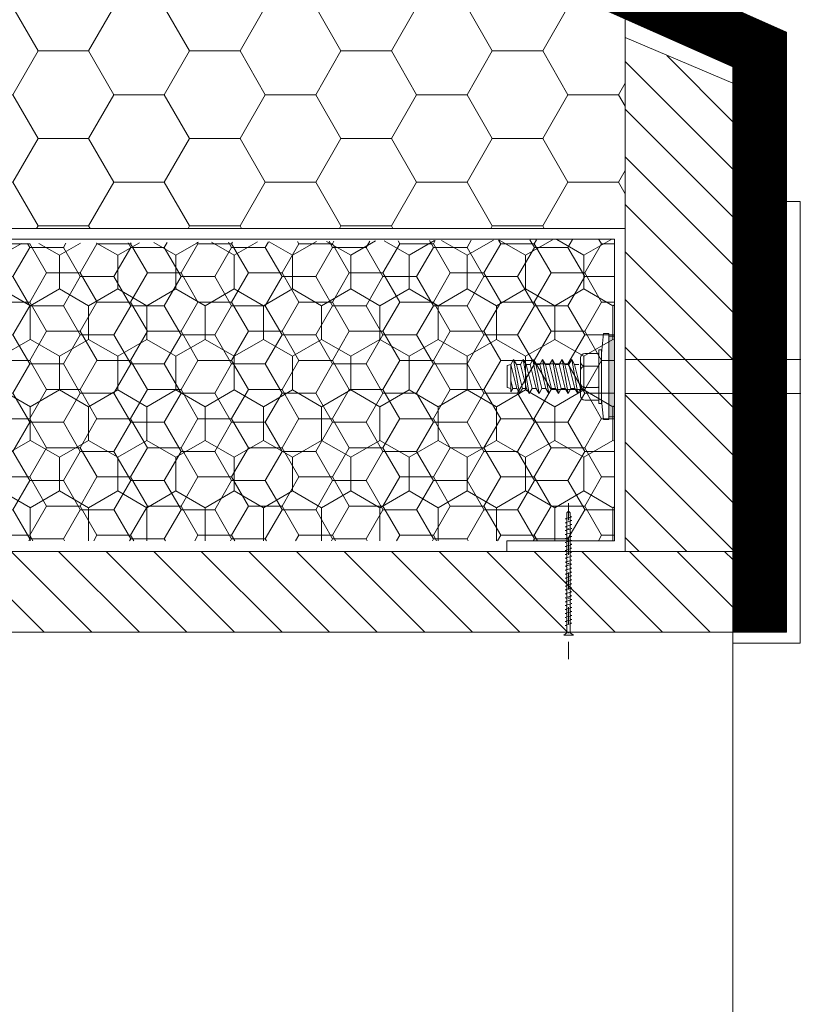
# Model space of a CAD drawing. Header units: millimetres. Extents: x -916886 to 3713765, y -2985421 to 1675785.
# Tile 67 of 656: x -31492 to -31349, y 75073 to 75256. Entities that reach past the tile are written whole.
import ezdxf

# ---------------------------------------------------------------- set-up
doc = ezdxf.new("R2010")
doc.units = ezdxf.units.MM
doc.linetypes.add('CARKOVANA', pattern=[5, 3, -2])
doc.linetypes.add('DASHDOT', pattern=[25.4, 12.7, -6.35, 0, -6.35])
doc.layers.add('_____detaily', color=1, linetype='Continuous')
for name, color, linetype, lineweight in [('A99_N_kce-pohl', 1, 'Continuous', 9), ('A99_N_kce-rez-sil', 6, 'Continuous', 18), ('A99_N_kce-rez-ten', 1, 'Continuous', 9), ('A99_N_kce-rez-ten @ 200 VP1', 1, 'Continuous', 9), ('A99_N_kce-rez-ten @ 200 VP10', 1, 'Continuous', 9), ('A99_N_kce-rez-ten @ 200 VP11', 1, 'Continuous', 9), ('A99_N_kce-rez-ten @ 200 VP12', 1, 'Continuous', 9), ('A99_N_kce-rez-ten @ 200 VP13', 1, 'Continuous', 9), ('A99_N_kce-rez-ten @ 200 VP14', 1, 'Continuous', 9), ('A99_N_kce-rez-ten @ 200 VP15', 1, 'Continuous', 9), ('A99_N_kce-rez-ten @ 200 VP16', 1, 'Continuous', 9), ('A99_N_kce-rez-ten @ 200 VP17', 1, 'Continuous', 9), ('A99_N_kce-rez-ten @ 200 VP18', 1, 'Continuous', 9), ('A99_N_kce-rez-ten @ 200 VP19', 1, 'Continuous', 9), ('A99_N_kce-rez-ten @ 200 VP2', 1, 'Continuous', 9), ('A99_N_kce-rez-ten @ 200 VP20', 1, 'Continuous', 9), ('A99_N_kce-rez-ten @ 200 VP21', 1, 'Continuous', 9), ('A99_N_kce-rez-ten @ 200 VP22', 1, 'Continuous', 9), ('A99_N_kce-rez-ten @ 200 VP23', 1, 'Continuous', 9), ('A99_N_kce-rez-ten @ 200 VP24', 1, 'Continuous', 9), ('A99_N_kce-rez-ten @ 200 VP25', 1, 'Continuous', 9), ('A99_N_kce-rez-ten @ 200 VP26', 1, 'Continuous', 9), ('A99_N_kce-rez-ten @ 200 VP27', 1, 'Continuous', 9), ('A99_N_kce-rez-ten @ 200 VP28', 1, 'Continuous', 9), ('A99_N_kce-rez-ten @ 200 VP3', 1, 'Continuous', 9), ('A99_N_kce-rez-ten @ 200 VP31', 1, 'Continuous', 9), ('A99_N_kce-rez-ten @ 200 VP32', 1, 'Continuous', 9), ('A99_N_kce-rez-ten @ 200 VP33', 1, 'Continuous', 9), ('A99_N_kce-rez-ten @ 200 VP34', 1, 'Continuous', 9), ('A99_N_kce-rez-ten @ 200 VP35', 1, 'Continuous', 9), ('A99_N_kce-rez-ten @ 200 VP36', 1, 'Continuous', 9), ('A99_N_kce-rez-ten @ 200 VP37', 1, 'Continuous', 9), ('A99_N_kce-rez-ten @ 200 VP38', 1, 'Continuous', 9), ('A99_N_kce-rez-ten @ 200 VP39', 1, 'Continuous', 9), ('A99_N_kce-rez-ten @ 200 VP4', 1, 'Continuous', 9), ('A99_N_kce-rez-ten @ 200 VP40', 1, 'Continuous', 9), ('A99_N_kce-rez-ten @ 200 VP41', 1, 'Continuous', 9), ('A99_N_kce-rez-ten @ 200 VP42', 1, 'Continuous', 9), ('A99_N_kce-rez-ten @ 200 VP43', 1, 'Continuous', 9), ('A99_N_kce-rez-ten @ 200 VP44', 1, 'Continuous', 9), ('A99_N_kce-rez-ten @ 200 VP45', 1, 'Continuous', 9), ('A99_N_kce-rez-ten @ 200 VP47', 1, 'Continuous', 9), ('A99_N_kce-rez-ten @ 200 VP48', 1, 'Continuous', 9), ('A99_N_kce-rez-ten @ 200 VP49', 1, 'Continuous', 9), ('A99_N_kce-rez-ten @ 200 VP50', 1, 'Continuous', 9), ('A99_N_kce-rez-ten @ 200 VP6', 1, 'Continuous', 9), ('A99_N_kce-rez-ten @ 200 VP7', 1, 'Continuous', 9), ('A99_N_kce-rez-ten @ 200 VP8', 1, 'Continuous', 9), ('A99_N_kce-rez-ten @ 200 VP9', 1, 'Continuous', 9), ('A99_N_kce-rez-ten @ 200 VPModel', 1, 'Continuous', 9), ('A99_N_sraf', 252, 'Continuous', 0)]:
    doc.layers.add(name, color=color, linetype=linetype, lineweight=lineweight)
pattern_1 = [(270, (173200, 1144337.5), (5.41265875, -9.375), [6.25, -12.5]), (30, (173200, 1144337.5), (5.412658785, 9.37499998), [6.25, -12.5]), (330, (173200, 1144337.5), (10.825317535, -2e-08), [-12.5, 6.25])]
pattern_2 = [(180, (1144337.5, -173200), (-9.375, -5.41265875), [6.25, -12.5]), (300, (1144337.5, -173200), (9.37499998, -5.412658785), [6.25, -12.5]), (240, (1144337.5, -173200), (-2e-08, -10.825317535), [-12.5, 6.25])]
pattern_3 = [(1e-14, (-1144337.5, 173200), (9.375, 5.41265875), [6.25, -12.5]), (120, (-1144337.5, 173200), (-9.37499998, 5.412658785), [6.25, -12.5]), (60, (-1144337.5, 173200), (2e-08, 10.825317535), [-12.5, 6.25])]

# ---------------------------------------------------------------- blocks, each defined once
blk = doc.blocks.new('Befestiger_gross')
at = {"layer": '_____detaily', "linetype": 'Continuous', "lineweight": -2}
for p, q in [((0.53, 0.5), (0, 0)), ((0.53, 0.5), (0, 0)), ((0.53, -0.51), (0, 0)), ((0.53, -0.51), (0, 0)), ((2.14, 0.5), (0.53, 0.5)), ((2.14, 0.5), (0.53, 0.5)), ((0.57, 0.5), (0.56, 0.5)), ((0.56, 0.5), (0.56, 0.5)), ((0.57, 0.5), (0.56, 0.5)), ((0.56, 0.5), (0.56, 0.5)), ((1.67, -1.02), (2.31, 1.02)), ((2.31, 1.01), (2.14, 0.5)), ((2.31, 1.01), (2.46, 0.5)), ((2.31, 1.01), (2.46, 0.5)), ((3.33, 0.5), (2.46, 0.5)), ((3.33, 0.5), (2.46, 0.5)), ((2.86, -1.02), (3.49, 1.02)), ((3.49, 1.01), (3.33, 0.5)), ((3.49, 1.01), (3.65, 0.5)), ((3.49, 1.01), (3.65, 0.5)), ((4.52, 0.5), (3.65, 0.5)), ((4.52, 0.5), (3.65, 0.5)), ((4.04, -1.02), (4.68, 1.02)), ((4.52, 0.5), (4.68, 1.01)), ((4.68, 1.01), (4.83, 0.51)), ((4.68, 1.01), (4.83, 0.51)), ((5.69, 0.51), (4.83, 0.51)), ((5.69, 0.51), (4.83, 0.51)), ((5.22, -0.99), (5.86, 1.05)), ((5.69, 0.51), (5.86, 1.04)), ((5.86, 1.04), (6.02, 0.52)), ((5.86, 1.04), (6.02, 0.52)), ((6.88, 0.52), (6.02, 0.52)), ((6.02, 0.52), (6.02, 0.52)), ((6.88, 0.52), (6.02, 0.52)), ((6.02, 0.52), (6.02, 0.52)), ((6.41, -0.99), (7.05, 1.05)), ((6.88, 0.52), (7.05, 1.04)), ((7.05, 1.04), (7.2, 0.52)), ((7.05, 1.04), (7.2, 0.52)), ((8.07, 0.52), (7.2, 0.52)), ((8.07, 0.52), (7.2, 0.52)), ((7.59, -0.99), (8.23, 1.05)), ((8.07, 0.52), (8.23, 1.04)), ((8.23, 1.04), (8.39, 0.52)), ((8.23, 1.04), (8.39, 0.52)), ((9.26, 0.52), (8.39, 0.52)), ((9.26, 0.52), (8.39, 0.52)), ((8.78, -0.99), (9.42, 1.05)), ((9.26, 0.52), (9.42, 1.04)), ((9.42, 1.04), (9.58, 0.52)), ((9.42, 1.04), (9.58, 0.52)), ((10.46, 0.52), (9.58, 0.52)), ((10.46, 0.52), (9.58, 0.52)), ((9.98, -1.02), (10.62, 1.02)), ((10.62, 1.01), (10.46, 0.52)), ((10.62, 1.01), (10.77, 0.5)), ((10.62, 1.01), (10.77, 0.5)), ((11.64, 0.5), (10.77, 0.5)), ((11.64, 0.5), (10.77, 0.5)), ((11.16, -1.02), (11.8, 1.02)), ((11.8, 1.01), (11.64, 0.5)), ((11.8, 1.01), (11.96, 0.5)), ((11.8, 1.01), (11.96, 0.5)), ((12.83, 0.5), (11.96, 0.5)), ((12.83, 0.5), (11.96, 0.5)), ((12.35, -1.02), (12.99, 1.02)), ((12.99, 1.01), (12.83, 0.5)), ((12.99, 1.01), (13.14, 0.51)), ((12.99, 1.01), (13.14, 0.51)), ((14, 0.51), (13.14, 0.51)), ((14, 0.51), (13.14, 0.51)), ((13.53, -0.99), (14.17, 1.05)), ((14.17, 1.04), (14, 0.51)), ((14.17, 1.04), (14.32, 0.52)), ((14.17, 1.04), (14.32, 0.52)), ((15.19, 0.52), (14.32, 0.52)), ((14.32, 0.52), (14.32, 0.52)), ((15.19, 0.52), (14.32, 0.52)), ((14.32, 0.52), (14.32, 0.52)), ((14.72, -0.99), (15.36, 1.05)), ((15.36, 1.04), (15.19, 0.52)), ((15.36, 1.04), (15.51, 0.52)), ((15.36, 1.04), (15.51, 0.52)), ((16.38, 0.52), (15.51, 0.52)), ((16.38, 0.52), (15.51, 0.52)), ((15.9, -0.99), (16.54, 1.05)), ((16.54, 1.04), (16.38, 0.52)), ((16.54, 1.04), (16.7, 0.52)), ((16.54, 1.04), (16.7, 0.52)), ((17.57, 0.52), (16.7, 0.52)), ((17.57, 0.52), (16.7, 0.52)), ((17.09, -0.99), (17.73, 1.05)), ((17.73, 1.04), (17.57, 0.52)), ((17.73, 1.04), (17.89, 0.52)), ((17.73, 1.04), (17.89, 0.52)), ((18.75, 0.52), (17.89, 0.52)), ((18.75, 0.52), (17.89, 0.52)), ((18.28, -0.99), (18.92, 1.05)), ((18.92, 1.04), (18.75, 0.52)), ((18.92, 1.04), (19.07, 0.54)), ((18.92, 1.04), (19.07, 0.54)), ((19.95, 0.54), (19.07, 0.54)), ((19.95, 0.54), (19.07, 0.54)), ((19.47, -0.98), (20.11, 1.06)), ((20.11, 1.05), (19.95, 0.54)), ((20.11, 1.05), (20.27, 0.54)), ((20.11, 1.05), (20.27, 0.54)), ((21.14, 0.54), (20.27, 0.54)), ((20.27, 0.54), (20.27, 0.54)), ((21.14, 0.54), (20.27, 0.54)), ((20.27, 0.54), (20.27, 0.54)), ((20.66, -0.98), (21.3, 1.06)), ((21.3, 1.05), (21.14, 0.54)), ((21.3, 1.05), (21.46, 0.54)), ((21.3, 1.05), (21.46, 0.54)), ((22.32, 0.54), (21.46, 0.54)), ((22.32, 0.54), (21.46, 0.54)), ((21.85, -0.98), (22.49, 1.06)), ((22.49, 1.05), (22.32, 0.54)), ((22.49, 1.05), (22.64, 0.54)), ((22.49, 1.05), (22.64, 0.54)), ((23.51, 0.54), (22.64, 0.54)), ((23.51, 0.54), (22.64, 0.54)), ((23.04, -0.98), (23.67, 1.06)), ((23.67, 1.05), (23.51, 0.54)), ((23.67, 1.05), (23.83, 0.54)), ((23.67, 1.05), (23.83, 0.54)), ((24.7, 0.54), (23.83, 0.54)), ((24.7, 0.54), (23.83, 0.54)), ((24.22, -0.98), (24.86, 1.06)), ((24.86, 1.05), (24.7, 0.54)), ((24.86, 1.05), (25.02, 0.54)), ((24.86, 1.05), (25.02, 0.54)), ((25.88, 0.54), (25.02, 0.54)), ((25.88, 0.54), (25.02, 0.54)), ((25.41, -0.99), (26.05, 1.06)), ((26.05, 1.05), (25.88, 0.54)), ((26.05, 1.05), (26.2, 0.54)), ((26.05, 1.05), (26.2, 0.54)), ((27.04, 0.54), (26.2, 0.54)), ((27.04, 0.54), (26.2, 0.54)), ((26.55, -1.02), (27.19, 1.03)), ((27.19, 1.02), (27.04, 0.54)), ((27.19, 1.02), (27.34, 0.5)), ((27.19, 1.02), (27.34, 0.5)), ((28.21, 0.5), (27.34, 0.5)), ((28.21, 0.5), (27.34, 0.5)), ((27.74, -1.02), (28.38, 1.03)), ((28.38, 1.02), (28.21, 0.5)), ((28.38, 1.02), (28.53, 0.5)), ((28.38, 1.02), (28.53, 0.5)), ((29.4, 0.5), (28.53, 0.5)), ((28.53, 0.5), (28.53, 0.5)), ((29.4, 0.5), (28.53, 0.5)), ((28.53, 0.5), (28.53, 0.5)), ((28.92, -1.02), (29.56, 1.03)), ((29.56, 1.02), (29.4, 0.5)), ((29.56, 1.02), (29.72, 0.5)), ((29.56, 1.02), (29.72, 0.5)), ((30.59, 0.5), (29.72, 0.5)), ((30.59, 0.5), (29.72, 0.5)), ((30.11, -1.02), (30.75, 1.03)), ((30.75, 1.02), (30.59, 0.5)), ((30.75, 1.02), (30.91, 0.5)), ((30.75, 1.02), (30.91, 0.5)), ((31.77, 0.5), (30.91, 0.5)), ((31.77, 0.5), (30.91, 0.5)), ((31.3, -1.02), (31.94, 1.03)), ((31.94, 1.02), (31.77, 0.5)), ((31.94, 1.02), (32.09, 0.5)), ((31.94, 1.02), (32.09, 0.5)), ((32.96, 0.5), (32.09, 0.5)), ((32.96, 0.5), (32.09, 0.5)), ((32.49, -1.02), (33.12, 1.03)), ((33.12, 1.02), (32.96, 0.5)), ((33.12, 1.02), (33.28, 0.5)), ((33.12, 1.02), (33.28, 0.5)), ((34.15, 0.5), (33.28, 0.5)), ((34.15, 0.5), (33.28, 0.5)), ((33.67, -1.02), (34.31, 1.03)), ((34.31, 1.02), (34.15, 0.5)), ((34.31, 1.02), (34.47, 0.5)), ((34.31, 1.02), (34.47, 0.5)), ((36.49, 0.5), (34.47, 0.5)), ((36.49, 0.5), (34.47, 0.5)), ((36.49, 0.5), (37.27, 1.44)), ((36.49, 0.5), (37.27, 1.44)), ((37.27, -1.44), (37.27, 1.44)), ((37.27, -1.44), (37.27, 1.44)), ((1.51, -0.51), (0.53, -0.51)), ((1.51, -0.51), (0.53, -0.51)), ((1.51, -0.51), (1.67, -1.02)), ((1.51, -0.51), (1.67, -1.02)), ((1.67, -1.02), (1.83, -0.51)), ((2.7, -0.51), (1.83, -0.51)), ((2.7, -0.51), (1.83, -0.51)), ((2.7, -0.51), (2.85, -1.02)), ((2.7, -0.51), (2.85, -1.02)), ((2.85, -1.02), (3.01, -0.51)), ((3.89, -0.51), (3.01, -0.51)), ((3.89, -0.51), (3.01, -0.51)), ((3.89, -0.51), (4.04, -1.02)), ((3.89, -0.51), (4.04, -1.02)), ((4.21, -0.49), (4.04, -1.02)), ((5.06, -0.49), (4.21, -0.49)), ((5.06, -0.49), (4.21, -0.49)), ((5.06, -0.49), (5.22, -0.99)), ((5.06, -0.49), (5.22, -0.99)), ((5.38, -0.49), (5.22, -0.99)), ((6.25, -0.49), (5.38, -0.49)), ((6.25, -0.49), (5.38, -0.49)), ((6.25, -0.49), (6.4, -0.99)), ((6.25, -0.49), (6.4, -0.99)), ((6.57, -0.49), (6.4, -0.99)), ((7.44, -0.49), (6.57, -0.49)), ((7.44, -0.49), (6.57, -0.49)), ((7.44, -0.49), (7.59, -0.99)), ((7.44, -0.49), (7.59, -0.99)), ((7.75, -0.49), (7.59, -0.99)), ((8.63, -0.49), (7.75, -0.49)), ((8.63, -0.49), (7.75, -0.49)), ((8.63, -0.49), (8.78, -0.99)), ((8.63, -0.49), (8.78, -0.99)), ((8.94, -0.49), (8.78, -0.99)), ((9.81, -0.49), (8.94, -0.49)), ((9.81, -0.49), (8.94, -0.49)), ((9.81, -0.49), (9.97, -1.02)), ((9.81, -0.49), (9.97, -1.02)), ((10.14, -0.51), (9.97, -1.02)), ((11.01, -0.51), (10.14, -0.51)), ((11.01, -0.51), (10.14, -0.51)), ((11.01, -0.51), (11.16, -1.02)), ((11.01, -0.51), (11.16, -1.02)), ((11.32, -0.51), (11.16, -1.02)), ((12.19, -0.51), (11.32, -0.51)), ((12.19, -0.51), (11.32, -0.51)), ((12.19, -0.51), (12.35, -1.02)), ((12.19, -0.51), (12.35, -1.02)), ((12.54, -0.49), (12.35, -1.02)), ((13.37, -0.49), (12.54, -0.49)), ((13.37, -0.49), (12.54, -0.49)), ((13.37, -0.49), (13.53, -0.99)), ((13.37, -0.49), (13.53, -0.99)), ((13.69, -0.49), (13.53, -0.99)), ((14.56, -0.49), (13.69, -0.49)), ((14.56, -0.49), (13.69, -0.49)), ((14.56, -0.49), (14.71, -0.99)), ((14.56, -0.49), (14.71, -0.99)), ((14.88, -0.49), (14.71, -0.99)), ((15.75, -0.49), (14.88, -0.49)), ((15.75, -0.49), (14.88, -0.49)), ((15.75, -0.49), (15.9, -0.99)), ((15.75, -0.49), (15.9, -0.99)), ((16.06, -0.49), (15.9, -0.99)), ((16.93, -0.49), (16.06, -0.49)), ((16.93, -0.49), (16.06, -0.49)), ((16.93, -0.49), (17.09, -0.99)), ((16.93, -0.49), (17.09, -0.99)), ((17.25, -0.49), (17.09, -0.99)), ((18.12, -0.49), (17.25, -0.49)), ((18.12, -0.49), (17.25, -0.49)), ((18.12, -0.49), (18.28, -0.99)), ((18.12, -0.49), (18.28, -0.99)), ((18.44, -0.47), (18.28, -0.99)), ((19.32, -0.47), (18.44, -0.47)), ((19.32, -0.47), (18.44, -0.47)), ((19.32, -0.47), (19.47, -0.98)), ((19.32, -0.47), (19.47, -0.98)), ((19.63, -0.47), (19.47, -0.98)), ((20.5, -0.47), (19.63, -0.47)), ((20.5, -0.47), (19.63, -0.47)), ((20.5, -0.47), (20.66, -0.98)), ((20.5, -0.47), (20.66, -0.98)), ((20.82, -0.47), (20.66, -0.98)), ((21.69, -0.47), (20.82, -0.47)), ((21.69, -0.47), (20.82, -0.47)), ((21.69, -0.47), (21.85, -0.98)), ((21.69, -0.47), (21.85, -0.98)), ((22.01, -0.47), (21.85, -0.98)), ((22.88, -0.47), (22.01, -0.47)), ((22.88, -0.47), (22.01, -0.47)), ((22.88, -0.47), (23.03, -0.98)), ((22.88, -0.47), (23.03, -0.98)), ((23.19, -0.47), (23.03, -0.98)), ((24.07, -0.47), (23.19, -0.47)), ((24.07, -0.47), (23.19, -0.47)), ((24.07, -0.47), (24.22, -0.98)), ((24.07, -0.47), (24.22, -0.98)), ((24.38, -0.47), (24.22, -0.98)), ((25.25, -0.47), (24.38, -0.47)), ((25.25, -0.47), (24.38, -0.47)), ((25.25, -0.47), (25.41, -0.98)), ((25.25, -0.47), (25.41, -0.98)), ((25.56, -0.51), (25.41, -0.98)), ((26.39, -0.51), (25.56, -0.51)), ((26.39, -0.51), (25.56, -0.51)), ((26.39, -0.51), (26.55, -1.01)), ((26.39, -0.51), (26.55, -1.01)), ((26.71, -0.51), (26.55, -1.01)), ((27.58, -0.51), (26.71, -0.51)), ((27.58, -0.51), (26.71, -0.51)), ((27.58, -0.51), (27.73, -1.01)), ((27.58, -0.51), (27.73, -1.01)), ((27.9, -0.51), (27.73, -1.01)), ((28.77, -0.51), (27.9, -0.51)), ((28.77, -0.51), (27.9, -0.51)), ((28.77, -0.51), (28.92, -1.01)), ((28.77, -0.51), (28.92, -1.01)), ((29.08, -0.51), (28.92, -1.01)), ((29.95, -0.51), (29.08, -0.51)), ((29.95, -0.51), (29.08, -0.51)), ((29.95, -0.51), (30.11, -1.02)), ((29.95, -0.51), (30.11, -1.02)), ((30.27, -0.51), (30.11, -1.02)), ((31.14, -0.51), (30.27, -0.51)), ((31.14, -0.51), (30.27, -0.51)), ((31.14, -0.51), (31.3, -1.02)), ((31.14, -0.51), (31.3, -1.02)), ((31.46, -0.51), (31.3, -1.02)), ((32.33, -0.51), (31.46, -0.51)), ((32.33, -0.51), (31.46, -0.51)), ((32.33, -0.51), (32.49, -1.02)), ((32.33, -0.51), (32.49, -1.02)), ((32.64, -0.51), (32.49, -1.02)), ((33.52, -0.51), (32.64, -0.51)), ((33.52, -0.51), (32.64, -0.51)), ((33.52, -0.51), (33.67, -1.02)), ((33.52, -0.51), (33.67, -1.02)), ((33.83, -0.5), (33.67, -1.02)), ((36.51, -0.5), (33.83, -0.5)), ((36.51, -0.5), (33.83, -0.5)), ((36.51, -0.5), (37.27, -1.44)), ((36.51, -0.5), (37.27, -1.44))]:
    blk.add_line(p, q, dxfattribs=at)
blk = doc.blocks.new('*U2643')
at = {"layer": 'A99_N_kce-rez-ten @ 200 VP1', "linetype": 'Continuous', "lineweight": 0}
h = blk.add_hatch(dxfattribs=at)
h.set_pattern_fill('HONEY', scale=0.25, angle=180, style=2)
h.set_pattern_definition(pattern_1)
h.paths.add_polyline_path([(-31382, 75215.5), (-31518, 75214.5), (-31518, 75159.5), (-31382, 75159.5)])
at = {"layer": 'A99_N_kce-rez-ten @ 200 VP10', "linetype": 'Continuous', "lineweight": 0}
h = blk.add_hatch(dxfattribs=at)
h.set_pattern_fill('HONEY', scale=0.25, angle=180, style=2)
h.set_pattern_definition(pattern_1)
h.paths.add_polyline_path([(-31382, 75215.5), (-31518, 75214.5), (-31518, 75159.5), (-31382, 75159.5)])
at = {"layer": 'A99_N_kce-rez-ten @ 200 VP11', "linetype": 'Continuous', "lineweight": 0}
h = blk.add_hatch(dxfattribs=at)
h.set_pattern_fill('HONEY', scale=0.25, angle=180, style=2)
h.set_pattern_definition(pattern_2)
h.paths.add_polyline_path([(-31382, 75215.5), (-31518, 75214.5), (-31518, 75159.5), (-31382, 75159.5)])
at = {"layer": 'A99_N_kce-rez-ten @ 200 VP12', "linetype": 'Continuous', "lineweight": 0}
h = blk.add_hatch(dxfattribs=at)
h.set_pattern_fill('HONEY', scale=0.25, angle=180, style=2)
h.set_pattern_definition(pattern_1)
h.paths.add_polyline_path([(-31382, 75215.5), (-31518, 75214.5), (-31518, 75159.5), (-31382, 75159.5)])
at = {"layer": 'A99_N_kce-rez-ten @ 200 VP13', "linetype": 'Continuous', "lineweight": 0}
h = blk.add_hatch(dxfattribs=at)
h.set_pattern_fill('HONEY', scale=0.25, angle=180, style=2)
h.set_pattern_definition(pattern_1)
h.paths.add_polyline_path([(-31382, 75215.5), (-31518, 75214.5), (-31518, 75159.5), (-31382, 75159.5)])
at = {"layer": 'A99_N_kce-rez-ten @ 200 VP14', "linetype": 'Continuous', "lineweight": 0}
h = blk.add_hatch(dxfattribs=at)
h.set_pattern_fill('HONEY', scale=0.25, angle=180, style=2)
h.set_pattern_definition(pattern_2)
h.paths.add_polyline_path([(-31382, 75215.5), (-31518, 75214.5), (-31518, 75159.5), (-31382, 75159.5)])
at = {"layer": 'A99_N_kce-rez-ten @ 200 VP15', "linetype": 'Continuous', "lineweight": 0}
h = blk.add_hatch(dxfattribs=at)
h.set_pattern_fill('HONEY', scale=0.25, angle=180, style=2)
h.set_pattern_definition(pattern_1)
h.paths.add_polyline_path([(-31382, 75215.5), (-31518, 75214.5), (-31518, 75159.5), (-31382, 75159.5)])
at = {"layer": 'A99_N_kce-rez-ten @ 200 VP16', "linetype": 'Continuous', "lineweight": 0}
h = blk.add_hatch(dxfattribs=at)
h.set_pattern_fill('HONEY', scale=0.25, angle=180, style=2)
h.set_pattern_definition(pattern_3)
h.paths.add_polyline_path([(-31382, 75215.5), (-31518, 75214.5), (-31518, 75159.5), (-31382, 75159.5)])
at = {"layer": 'A99_N_kce-rez-ten @ 200 VP17', "linetype": 'Continuous', "lineweight": 0}
h = blk.add_hatch(dxfattribs=at)
h.set_pattern_fill('HONEY', scale=0.25, angle=180, style=2)
h.set_pattern_definition(pattern_2)
h.paths.add_polyline_path([(-31382, 75215.5), (-31518, 75214.5), (-31518, 75159.5), (-31382, 75159.5)])
at = {"layer": 'A99_N_kce-rez-ten @ 200 VP18', "linetype": 'Continuous', "lineweight": 0}
h = blk.add_hatch(dxfattribs=at)
h.set_pattern_fill('HONEY', scale=0.25, angle=180, style=2)
h.set_pattern_definition(pattern_1)
h.paths.add_polyline_path([(-31382, 75215.5), (-31518, 75214.5), (-31518, 75159.5), (-31382, 75159.5)])
at = {"layer": 'A99_N_kce-rez-ten @ 200 VP19', "linetype": 'Continuous', "lineweight": 0}
h = blk.add_hatch(dxfattribs=at)
h.set_pattern_fill('HONEY', scale=0.25, angle=180, style=2)
h.set_pattern_definition(pattern_1)
h.paths.add_polyline_path([(-31382, 75215.5), (-31518, 75214.5), (-31518, 75159.5), (-31382, 75159.5)])
at = {"layer": 'A99_N_kce-rez-ten @ 200 VP2', "linetype": 'Continuous', "lineweight": 0}
h = blk.add_hatch(dxfattribs=at)
h.set_pattern_fill('HONEY', scale=0.25, angle=180, style=2)
h.set_pattern_definition(pattern_1)
h.paths.add_polyline_path([(-31382, 75215.5), (-31518, 75214.5), (-31518, 75159.5), (-31382, 75159.5)])
at = {"layer": 'A99_N_kce-rez-ten @ 200 VP20', "linetype": 'Continuous', "lineweight": 0}
h = blk.add_hatch(dxfattribs=at)
h.set_pattern_fill('HONEY', scale=0.25, angle=180, style=2)
h.set_pattern_definition(pattern_3)
h.paths.add_polyline_path([(-31382, 75215.5), (-31518, 75214.5), (-31518, 75159.5), (-31382, 75159.5)])
at = {"layer": 'A99_N_kce-rez-ten @ 200 VP21', "linetype": 'Continuous', "lineweight": 0}
h = blk.add_hatch(dxfattribs=at)
h.set_pattern_fill('HONEY', scale=0.25, angle=180, style=2)
h.set_pattern_definition(pattern_2)
h.paths.add_polyline_path([(-31382, 75215.5), (-31518, 75214.5), (-31518, 75159.5), (-31382, 75159.5)])
at = {"layer": 'A99_N_kce-rez-ten @ 200 VP22', "linetype": 'Continuous', "lineweight": 0}
h = blk.add_hatch(dxfattribs=at)
h.set_pattern_fill('HONEY', scale=0.25, angle=180, style=2)
h.set_pattern_definition(pattern_1)
h.paths.add_polyline_path([(-31382, 75215.5), (-31518, 75214.5), (-31518, 75159.5), (-31382, 75159.5)])
at = {"layer": 'A99_N_kce-rez-ten @ 200 VP23', "linetype": 'Continuous', "lineweight": 0}
h = blk.add_hatch(dxfattribs=at)
h.set_pattern_fill('HONEY', scale=0.25, angle=180, style=2)
h.set_pattern_definition(pattern_1)
h.paths.add_polyline_path([(-31382, 75215.5), (-31518, 75214.5), (-31518, 75159.5), (-31382, 75159.5)])
at = {"layer": 'A99_N_kce-rez-ten @ 200 VP24', "linetype": 'Continuous', "lineweight": 0}
h = blk.add_hatch(dxfattribs=at)
h.set_pattern_fill('HONEY', scale=0.25, angle=180, style=2)
h.set_pattern_definition(pattern_1)
h.paths.add_polyline_path([(-31382, 75215.5), (-31518, 75214.5), (-31518, 75159.5), (-31382, 75159.5)])
at = {"layer": 'A99_N_kce-rez-ten @ 200 VP25', "linetype": 'Continuous', "lineweight": 0}
h = blk.add_hatch(dxfattribs=at)
h.set_pattern_fill('HONEY', scale=0.25, angle=180, style=2)
h.set_pattern_definition(pattern_3)
h.paths.add_polyline_path([(-31382, 75215.5), (-31518, 75214.5), (-31518, 75159.5), (-31382, 75159.5)])
at = {"layer": 'A99_N_kce-rez-ten @ 200 VP26', "linetype": 'Continuous', "lineweight": 0}
h = blk.add_hatch(dxfattribs=at)
h.set_pattern_fill('HONEY', scale=0.25, angle=180, style=2)
h.set_pattern_definition(pattern_1)
h.paths.add_polyline_path([(-31382, 75215.5), (-31518, 75214.5), (-31518, 75159.5), (-31382, 75159.5)])
at = {"layer": 'A99_N_kce-rez-ten @ 200 VP27', "linetype": 'Continuous', "lineweight": 0}
h = blk.add_hatch(dxfattribs=at)
h.set_pattern_fill('HONEY', scale=0.25, angle=180, style=2)
h.set_pattern_definition(pattern_1)
h.paths.add_polyline_path([(-31382, 75215.5), (-31518, 75214.5), (-31518, 75159.5), (-31382, 75159.5)])
at = {"layer": 'A99_N_kce-rez-ten @ 200 VP28', "linetype": 'Continuous', "lineweight": 0}
h = blk.add_hatch(dxfattribs=at)
h.set_pattern_fill('HONEY', scale=0.25, angle=180, style=2)
h.set_pattern_definition(pattern_1)
h.paths.add_polyline_path([(-31382, 75215.5), (-31518, 75214.5), (-31518, 75159.5), (-31382, 75159.5)])
at = {"layer": 'A99_N_kce-rez-ten @ 200 VP3', "linetype": 'Continuous', "lineweight": 0}
h = blk.add_hatch(dxfattribs=at)
h.set_pattern_fill('HONEY', scale=0.25, angle=180, style=2)
h.set_pattern_definition(pattern_1)
h.paths.add_polyline_path([(-31382, 75215.5), (-31518, 75214.5), (-31518, 75159.5), (-31382, 75159.5)])
at = {"layer": 'A99_N_kce-rez-ten @ 200 VP31', "linetype": 'Continuous', "lineweight": 0}
h = blk.add_hatch(dxfattribs=at)
h.set_pattern_fill('HONEY', scale=0.25, angle=180, style=2)
h.set_pattern_definition(pattern_1)
h.paths.add_polyline_path([(-31382, 75215.5), (-31518, 75214.5), (-31518, 75159.5), (-31382, 75159.5)])
at = {"layer": 'A99_N_kce-rez-ten @ 200 VP32', "linetype": 'Continuous', "lineweight": 0}
h = blk.add_hatch(dxfattribs=at)
h.set_pattern_fill('HONEY', scale=0.25, angle=180, style=2)
h.set_pattern_definition(pattern_1)
h.paths.add_polyline_path([(-31382, 75215.5), (-31518, 75214.5), (-31518, 75159.5), (-31382, 75159.5)])
at = {"layer": 'A99_N_kce-rez-ten @ 200 VP33', "linetype": 'Continuous', "lineweight": 0}
h = blk.add_hatch(dxfattribs=at)
h.set_pattern_fill('HONEY', scale=0.25, angle=180, style=2)
h.set_pattern_definition(pattern_1)
h.paths.add_polyline_path([(-31382, 75215.5), (-31518, 75214.5), (-31518, 75159.5), (-31382, 75159.5)])
at = {"layer": 'A99_N_kce-rez-ten @ 200 VP34', "linetype": 'Continuous', "lineweight": 0}
h = blk.add_hatch(dxfattribs=at)
h.set_pattern_fill('HONEY', scale=0.25, angle=180, style=2)
h.set_pattern_definition(pattern_1)
h.paths.add_polyline_path([(-31382, 75215.5), (-31518, 75214.5), (-31518, 75159.5), (-31382, 75159.5)])
at = {"layer": 'A99_N_kce-rez-ten @ 200 VP35', "linetype": 'Continuous', "lineweight": 0}
h = blk.add_hatch(dxfattribs=at)
h.set_pattern_fill('HONEY', scale=0.25, angle=180, style=2)
h.set_pattern_definition(pattern_1)
h.paths.add_polyline_path([(-31382, 75215.5), (-31518, 75214.5), (-31518, 75159.5), (-31382, 75159.5)])
at = {"layer": 'A99_N_kce-rez-ten @ 200 VP36', "linetype": 'Continuous', "lineweight": 0}
h = blk.add_hatch(dxfattribs=at)
h.set_pattern_fill('HONEY', scale=0.25, angle=180, style=2)
h.set_pattern_definition(pattern_1)
h.paths.add_polyline_path([(-31382, 75215.5), (-31518, 75214.5), (-31518, 75159.5), (-31382, 75159.5)])
at = {"layer": 'A99_N_kce-rez-ten @ 200 VP37', "linetype": 'Continuous', "lineweight": 0}
h = blk.add_hatch(dxfattribs=at)
h.set_pattern_fill('HONEY', scale=0.25, angle=180, style=2)
h.set_pattern_definition(pattern_1)
h.paths.add_polyline_path([(-31382, 75215.5), (-31518, 75214.5), (-31518, 75159.5), (-31382, 75159.5)])
at = {"layer": 'A99_N_kce-rez-ten @ 200 VP38', "linetype": 'Continuous', "lineweight": 0}
h = blk.add_hatch(dxfattribs=at)
h.set_pattern_fill('HONEY', scale=0.25, angle=180, style=2)
h.set_pattern_definition(pattern_1)
h.paths.add_polyline_path([(-31382, 75215.5), (-31518, 75214.5), (-31518, 75159.5), (-31382, 75159.5)])
at = {"layer": 'A99_N_kce-rez-ten @ 200 VP39', "linetype": 'Continuous', "lineweight": 0}
h = blk.add_hatch(dxfattribs=at)
h.set_pattern_fill('HONEY', scale=0.25, angle=180, style=2)
h.set_pattern_definition(pattern_1)
h.paths.add_polyline_path([(-31382, 75215.5), (-31518, 75214.5), (-31518, 75159.5), (-31382, 75159.5)])
at = {"layer": 'A99_N_kce-rez-ten @ 200 VP4', "linetype": 'Continuous', "lineweight": 0}
h = blk.add_hatch(dxfattribs=at)
h.set_pattern_fill('HONEY', scale=0.25, angle=180, style=2)
h.set_pattern_definition(pattern_1)
h.paths.add_polyline_path([(-31382, 75215.5), (-31518, 75214.5), (-31518, 75159.5), (-31382, 75159.5)])
at = {"layer": 'A99_N_kce-rez-ten @ 200 VP40', "linetype": 'Continuous', "lineweight": 0}
h = blk.add_hatch(dxfattribs=at)
h.set_pattern_fill('HONEY', scale=0.25, angle=180, style=2)
h.set_pattern_definition(pattern_1)
h.paths.add_polyline_path([(-31382, 75215.5), (-31518, 75214.5), (-31518, 75159.5), (-31382, 75159.5)])
at = {"layer": 'A99_N_kce-rez-ten @ 200 VP41', "linetype": 'Continuous', "lineweight": 0}
h = blk.add_hatch(dxfattribs=at)
h.set_pattern_fill('HONEY', scale=0.25, angle=180, style=2)
h.set_pattern_definition(pattern_1)
h.paths.add_polyline_path([(-31382, 75215.5), (-31518, 75214.5), (-31518, 75159.5), (-31382, 75159.5)])
at = {"layer": 'A99_N_kce-rez-ten @ 200 VP42', "linetype": 'Continuous', "lineweight": 0}
h = blk.add_hatch(dxfattribs=at)
h.set_pattern_fill('HONEY', scale=0.25, angle=180, style=2)
h.set_pattern_definition(pattern_1)
h.paths.add_polyline_path([(-31382, 75215.5), (-31518, 75214.5), (-31518, 75159.5), (-31382, 75159.5)])
at = {"layer": 'A99_N_kce-rez-ten @ 200 VP43', "linetype": 'Continuous', "lineweight": 0}
h = blk.add_hatch(dxfattribs=at)
h.set_pattern_fill('HONEY', scale=0.25, angle=180, style=2)
h.set_pattern_definition(pattern_1)
h.paths.add_polyline_path([(-31382, 75215.5), (-31518, 75214.5), (-31518, 75159.5), (-31382, 75159.5)])
at = {"layer": 'A99_N_kce-rez-ten @ 200 VP44', "linetype": 'Continuous', "lineweight": 0}
h = blk.add_hatch(dxfattribs=at)
h.set_pattern_fill('HONEY', scale=0.25, angle=180, style=2)
h.set_pattern_definition(pattern_1)
h.paths.add_polyline_path([(-31382, 75215.5), (-31518, 75214.5), (-31518, 75159.5), (-31382, 75159.5)])
at = {"layer": 'A99_N_kce-rez-ten @ 200 VP45', "linetype": 'Continuous', "lineweight": 0}
h = blk.add_hatch(dxfattribs=at)
h.set_pattern_fill('HONEY', scale=0.25, angle=180, style=2)
h.set_pattern_definition([(180, (1144337.5, -173200), (-9.375, -5.41265875), [6.25, -12.5]), (300, (1144337.5, -173200), (9.37499998, -5.412658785), [6.25, -12.5]), (240, (1144337.5, -173200), (-2e-08, -10.825317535), [-12.5, 6.25])])
h.paths.add_polyline_path([(-31382, 75215.5), (-31518, 75214.5), (-31518, 75159.5), (-31382, 75159.5)])
at = {"layer": 'A99_N_kce-rez-ten @ 200 VP47', "linetype": 'Continuous', "lineweight": 0}
h = blk.add_hatch(dxfattribs=at)
h.set_pattern_fill('HONEY', scale=0.25, angle=180, style=2)
h.set_pattern_definition(pattern_3)
h.paths.add_polyline_path([(-31382, 75215.5), (-31518, 75214.5), (-31518, 75159.5), (-31382, 75159.5)])
at = {"layer": 'A99_N_kce-rez-ten @ 200 VP48', "linetype": 'Continuous', "lineweight": 0}
h = blk.add_hatch(dxfattribs=at)
h.set_pattern_fill('HONEY', scale=0.25, angle=180, style=2)
h.set_pattern_definition(pattern_1)
h.paths.add_polyline_path([(-31382, 75215.5), (-31518, 75214.5), (-31518, 75159.5), (-31382, 75159.5)])
at = {"layer": 'A99_N_kce-rez-ten @ 200 VP49', "linetype": 'Continuous', "lineweight": 0}
h = blk.add_hatch(dxfattribs=at)
h.set_pattern_fill('HONEY', scale=0.25, angle=180, style=2)
h.set_pattern_definition(pattern_1)
h.paths.add_polyline_path([(-31382, 75215.5), (-31518, 75214.5), (-31518, 75159.5), (-31382, 75159.5)])
at = {"layer": 'A99_N_kce-rez-ten @ 200 VP50', "linetype": 'Continuous', "lineweight": 0}
h = blk.add_hatch(dxfattribs=at)
h.set_pattern_fill('HONEY', scale=0.25, angle=180, style=2)
h.set_pattern_definition(pattern_1)
h.paths.add_polyline_path([(-31382, 75215.5), (-31518, 75214.5), (-31518, 75159.5), (-31382, 75159.5)])
at = {"layer": 'A99_N_kce-rez-ten @ 200 VP6', "linetype": 'Continuous', "lineweight": 0}
h = blk.add_hatch(dxfattribs=at)
h.set_pattern_fill('HONEY', scale=0.25, angle=180, style=2)
h.set_pattern_definition(pattern_1)
h.paths.add_polyline_path([(-31382, 75215.5), (-31518, 75214.5), (-31518, 75159.5), (-31382, 75159.5)])
at = {"layer": 'A99_N_kce-rez-ten @ 200 VP7', "linetype": 'Continuous', "lineweight": 0}
h = blk.add_hatch(dxfattribs=at)
h.set_pattern_fill('HONEY', scale=0.25, angle=180, style=2)
h.set_pattern_definition(pattern_1)
h.paths.add_polyline_path([(-31382, 75215.5), (-31518, 75214.5), (-31518, 75159.5), (-31382, 75159.5)])
at = {"layer": 'A99_N_kce-rez-ten @ 200 VP8', "linetype": 'Continuous', "lineweight": 0}
h = blk.add_hatch(dxfattribs=at)
h.set_pattern_fill('HONEY', scale=0.25, angle=180, style=2)
h.set_pattern_definition(pattern_1)
h.paths.add_polyline_path([(-31382, 75215.5), (-31518, 75214.5), (-31518, 75159.5), (-31382, 75159.5)])
at = {"layer": 'A99_N_kce-rez-ten @ 200 VP9', "linetype": 'Continuous', "lineweight": 0}
h = blk.add_hatch(dxfattribs=at)
h.set_pattern_fill('HONEY', scale=0.25, angle=180, style=2)
h.set_pattern_definition(pattern_1)
h.paths.add_polyline_path([(-31382, 75215.5), (-31518, 75214.5), (-31518, 75159.5), (-31382, 75159.5)])
at = {"layer": 'A99_N_kce-rez-ten @ 200 VPModel', "linetype": 'Continuous', "lineweight": 0}
h = blk.add_hatch(dxfattribs=at)
h.set_pattern_fill('HONEY', scale=0.25, angle=180, style=2)
h.set_pattern_definition([(270, (173200, 1144337.5), (5.41265875, -9.375), [6.25, -12.5]), (30, (173200, 1144337.5), (5.412658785, 9.37499998), [6.25, -12.5]), (330, (173200, 1144337.5), (10.825317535, -2e-08), [-12.5, 6.25])])
h.paths.add_polyline_path([(-31382, 75215.5), (-31518, 75214.5), (-31518, 75159.5), (-31382, 75159.5)])

msp = doc.modelspace()

# ---------------------------------------------------------------- hatches: boundary and pattern name
at = {"layer": 'A99_N_kce-rez-ten', "lineweight": 0, "transparency": 33554562}
h = msp.add_hatch(dxfattribs=at)
h.set_pattern_fill('ANSI31', scale=50, angle=180)
h.set_pattern_definition([(315, (-35940, 128307.1666), (4.4194174, 4.4194174), [])])
h.paths.add_polyline_path([(-31380, 75252.5), (-31380, 75157.5), (-31360, 75157.5), (-31360, 75245)])
at = {"layer": 'A99_N_kce-rez-ten', "lineweight": 0}
msp.add_hatch(color=7, dxfattribs=at).paths.add_polyline_path([(-31383, 75182.5), (-31383, 75197.5), (-31382, 75197.5), (-31382, 75182.5)])
at = {"layer": 'A99_N_kce-rez-ten', "lineweight": 0, "transparency": 33554562}
h = msp.add_hatch(dxfattribs=at)
h.set_pattern_fill('ANSI31', scale=50, angle=180)
h.set_pattern_definition([(315, (-35940, 128234.6666), (4.4194174, 4.4194174), [])])
h.paths.add_polyline_path([(-31360, 75157.5), (-31520, 75157.5), (-31520, 75142.5), (-31360, 75142.5)])
at = {"layer": 'A99_N_sraf', "lineweight": 0, "transparency": 33554562}
h = msp.add_hatch(dxfattribs=at)
h.set_pattern_fill('HONEY', scale=75, angle=180)
h.set_pattern_definition([(180, (173200, 127350), (-14.0625, -8.11898812), [9.375, -18.75]), (300, (173200, 127350), (14.06249997, -8.11898818), [9.375, -18.75]), (240, (173200, 127350), (-3e-08, -16.2379763), [-18.75, 9.375])])
h.paths.add_polyline_path([(-31380, 75217.5), (-31379.99, 75256.41), (-31535.46, 75325.65), (-31546.94, 75246.5), (-31520, 75217.5)])

# ---------------------------------------------------------------- linework, layer by layer
at = {"layer": 'A99_N_kce-pohl', "color": 7, "linetype": 'Continuous', "lineweight": 0}
msp.add_lwpolyline([(-31535.46, 75325.65), (-31379.99, 75256.41), (-31380, 75217.5), (-31520, 75217.5), (-31546.94, 75246.5)], close=True, dxfattribs=at)
at = {"layer": 'A99_N_kce-pohl', "color": 7, "lineweight": 5}
msp.add_lwpolyline([(-31360, 75140.5), (-31360, 72400)], dxfattribs=at)
at = {"layer": 'A99_N_kce-pohl', "color": 7, "linetype": 'Continuous', "lineweight": 5}
msp.add_arc((-34607.5, 72400), 4355, 318.43076, 42.09549, dxfattribs=at)
at = {"layer": 'A99_N_kce-rez-sil', "color": 7, "linetype": 'Continuous', "lineweight": 5}
msp.add_arc((-34607.5, 72400), 4375, 317.90603, 42.09397, dxfattribs=at)
at = {"layer": 'A99_N_kce-rez-ten', "color": 7, "lineweight": 0}
for p, q in [((-31384, 75198), (-31384.36, 75194.29)), ((-31383, 75198), (-31384, 75198)), ((-31383, 75198), (-31384, 75198)), ((-31383, 75198), (-31383, 75182)), ((-31383, 75182.5), (-31383, 75197.5)), ((-31383, 75197.5), (-31382, 75197.5)), ((-31382, 75197.5), (-31383, 75197.5)), ((-31382, 75197.5), (-31382, 75182.5)), ((-31384.36, 75194.96), (-31384.86, 75194.96)), ((-31384.86, 75184.96), (-31384.86, 75194.96)), ((-31384.36, 75184.96), (-31384.36, 75194.96)), ((-31400.72, 75193.15), (-31401.24, 75192.25)), ((-31400.72, 75193.15), (-31399.6, 75186.85)), ((-31400.72, 75193.15), (-31400.2, 75192.25)), ((-31398.92, 75193.15), (-31399.44, 75192.25)), ((-31398.92, 75193.15), (-31397.8, 75186.85)), ((-31398.92, 75193.15), (-31398.4, 75192.25)), ((-31397.12, 75193.15), (-31397.64, 75192.25)), ((-31397.12, 75193.15), (-31396, 75186.85)), ((-31397.12, 75193.15), (-31396.6, 75192.25)), ((-31395.32, 75193.15), (-31395.84, 75192.25)), ((-31395.32, 75193.15), (-31394.2, 75186.85)), ((-31395.32, 75193.15), (-31394.8, 75192.25)), ((-31393.52, 75193.15), (-31394.04, 75192.25)), ((-31393.52, 75193.15), (-31392.4, 75186.85)), ((-31393.52, 75193.15), (-31393, 75192.25)), ((-31391.72, 75193.15), (-31392.24, 75192.25)), ((-31391.72, 75193.15), (-31390.6, 75186.85)), ((-31391.72, 75193.15), (-31391.2, 75192.25)), ((-31389.92, 75193.15), (-31390.44, 75192.25)), ((-31389.92, 75193.15), (-31388.8, 75186.85)), ((-31389.92, 75193.15), (-31389.4, 75192.25)), ((-31388.3, 75186.41), (-31388.3, 75193.5)), ((-31385.15, 75194.29), (-31387.51, 75194.29)), ((-31384.36, 75185.63), (-31384.36, 75194.29)), ((-31380, 75193.15), (-31341.72, 75193.15)), ((-31401.24, 75192.25), (-31401.93, 75192.06)), ((-31401.93, 75192.06), (-31401.93, 75187.94)), ((-31401.24, 75192.25), (-31400.12, 75187.75)), ((-31401.24, 75192.25), (-31401.24, 75187.14)), ((-31400.2, 75192.25), (-31399.09, 75187.75)), ((-31400.2, 75192.25), (-31399.41, 75192.25)), ((-31399.44, 75192.25), (-31398.32, 75187.75)), ((-31398.4, 75192.25), (-31397.29, 75187.75)), ((-31398.4, 75192.25), (-31397.61, 75192.25)), ((-31397.64, 75192.25), (-31396.52, 75187.75)), ((-31396.6, 75192.25), (-31395.49, 75187.75)), ((-31396.6, 75192.25), (-31395.81, 75192.25)), ((-31395.84, 75192.25), (-31394.72, 75187.75)), ((-31394.8, 75192.25), (-31393.69, 75187.75)), ((-31394.8, 75192.25), (-31394.01, 75192.25)), ((-31394.04, 75192.25), (-31392.92, 75187.75)), ((-31393, 75192.25), (-31391.89, 75187.75)), ((-31393, 75192.25), (-31392.21, 75192.25)), ((-31392.24, 75192.25), (-31391.12, 75187.75)), ((-31391.2, 75192.25), (-31390.09, 75187.75)), ((-31391.2, 75192.25), (-31390.41, 75192.25)), ((-31390.44, 75192.25), (-31389.32, 75187.75)), ((-31389.4, 75192.25), (-31388.29, 75187.75)), ((-31389.4, 75192.25), (-31388.61, 75192.25)), ((-31385.15, 75191.93), (-31387.51, 75191.93)), ((-31401.93, 75187.94), (-31401.24, 75187.75)), ((-31401.24, 75189.17), (-31400.89, 75187.75)), ((-31400.89, 75187.75), (-31401.24, 75187.14)), ((-31400.89, 75187.75), (-31400.12, 75187.75)), ((-31400.12, 75187.75), (-31399.6, 75186.85)), ((-31399.09, 75187.75), (-31399.6, 75186.85)), ((-31399.09, 75187.75), (-31398.32, 75187.75)), ((-31398.32, 75187.75), (-31397.8, 75186.85)), ((-31397.29, 75187.75), (-31397.8, 75186.85)), ((-31397.29, 75187.75), (-31396.52, 75187.75)), ((-31396.52, 75187.75), (-31396, 75186.85)), ((-31395.49, 75187.75), (-31396, 75186.85)), ((-31395.49, 75187.75), (-31394.72, 75187.75)), ((-31394.72, 75187.75), (-31394.2, 75186.85)), ((-31393.69, 75187.75), (-31394.2, 75186.85)), ((-31393.69, 75187.75), (-31392.92, 75187.75)), ((-31392.92, 75187.75), (-31392.4, 75186.85)), ((-31391.89, 75187.75), (-31392.4, 75186.85)), ((-31391.89, 75187.75), (-31391.12, 75187.75)), ((-31391.12, 75187.75), (-31390.6, 75186.85)), ((-31390.09, 75187.75), (-31390.6, 75186.85)), ((-31390.09, 75187.75), (-31389.32, 75187.75)), ((-31389.32, 75187.75), (-31388.8, 75186.85)), ((-31388.29, 75187.75), (-31388.8, 75186.85)), ((-31385.23, 75187.99), (-31387.51, 75187.99)), ((-31385.15, 75187.99), (-31387.51, 75187.99)), ((-31380, 75186.85), (-31341.72, 75186.85)), ((-31385.15, 75185.63), (-31387.51, 75185.63)), ((-31384.36, 75184.96), (-31384.86, 75184.96)), ((-31384.36, 75185.63), (-31384, 75182)), ((-31382, 75182.5), (-31383, 75182.5)), ((-31383, 75182), (-31384, 75182)), ((-31383, 75182), (-31384, 75182))]:
    msp.add_line(p, q, dxfattribs=at)
at = {"layer": 'A99_N_kce-rez-ten', "color": 7, "linetype": 'CARKOVANA', "lineweight": 0, "ltscale": 15, "const_width": 5}
for points in [[(-32497.5, 81400), (-32497.5, 81259.74, 0.400665), (-32480.81, 81242.26), (-32163.62, 81227.51, -0.386254), (-32142.19, 81206.16), (-31856.82, 75494.02), (-31755.11, 75360.05), (-31534.75, 75328.07), (-31357.5, 75249.12), (-31357.5, 75142.5)], [(-32492.5, 81400), (-32492.5, 81259.74, 0.400665), (-32480.58, 81247.26), (-32163.38, 81232.5, -0.386254), (-32137.19, 81206.4), (-31851.91, 75495.81), (-31752.36, 75364.7), (-31533.35, 75332.92), (-31352.5, 75252.37), (-31352.5, 75142.5)]]:
    msp.add_lwpolyline(points, format="xyb", dxfattribs=at)
at = {"layer": 'A99_N_kce-rez-ten', "color": 7, "linetype": 'Continuous', "lineweight": 0, "ltscale": 0.5}
for points in [[(-32500, 81400), (-32500, 81259.74, 0.400665), (-32480.93, 81239.76), (-32163.73, 81225.01, -0.386254), (-32144.69, 81206.03), (-31859.28, 75493.13), (-31756.48, 75357.72), (-31535.46, 75325.65), (-31360, 75247.5), (-31360, 75142.5)], [(-32495, 81400), (-32495, 81259.74, 0.400665), (-32480.7, 81244.76), (-32163.5, 81230.01, -0.386254), (-32139.69, 81206.28), (-31854.36, 75494.92), (-31753.73, 75362.37), (-31534.05, 75330.5), (-31355, 75250.75), (-31355, 75142.5)], [(-32490, 81400), (-32490, 81259.74, 0.400665), (-32480.46, 81249.75), (-32163.27, 81235, -0.386254), (-32134.7, 81206.53), (-31849.45, 75496.71), (-31750.99, 75367.03), (-31532.65, 75335.35), (-31350, 75253.99), (-31350, 75142.5)]]:
    msp.add_lwpolyline(points, format="xyb", dxfattribs=at)
at = {"layer": 'A99_N_kce-rez-ten', "color": 7, "linetype": 'Continuous', "lineweight": 0}
for points in [[(-31360, 75142.5), (-31360, 75247.5), (-31535.46, 75325.65), (-31756.48, 75357.72), (-31859.28, 75493.13), (-32142.69, 81166.13)], [(-31355, 75142.5), (-31355, 75250.75), (-31534.05, 75330.5), (-31753.73, 75362.37), (-31854.36, 75494.92), (-32137.7, 81166.37)]]:
    msp.add_lwpolyline(points, dxfattribs=at)
for points in [[(-31380, 75253), (-31380, 75157.5), (-31360, 75157.5), (-31360, 75244.5)], [(-31347.5, 75217.5), (-31347.5, 75222.5), (-31350, 75222.5), (-31350, 75142.5), (-31360, 75142.5), (-31360, 75140.5), (-31347.5, 75140.5), (-31347.5, 75217.5)], [(-31402, 75157.5), (-31380, 75157.5), (-31380, 75217.5), (-31520, 75217.5), (-31520, 75157.5), (-31498, 75157.5), (-31498, 75159.5), (-31518, 75159.5), (-31518, 75215.5), (-31382, 75215.5), (-31382, 75159.5), (-31402, 75159.5)], [(-31520, 75142.5), (-31360, 75142.5), (-31360, 75157.5), (-31520, 75157.5)]]:
    msp.add_lwpolyline(points, close=True, dxfattribs=at)
at = {"layer": 'A99_N_kce-rez-ten', "color": 7, "linetype": 'DASHDOT', "lineweight": 0, "ltscale": 0.25}
msp.add_lwpolyline([(-31390.5, 75166.5), (-31390.5, 75137)], dxfattribs=at)
at = {"layer": 'A99_N_kce-rez-ten', "color": 7, "lineweight": 0}
for centre, start, end in [((-31387.51, 75193.5), 89.9967, 179.9967), ((-31387.51, 75192.71), 179.9967, 269.9967), ((-31387.51, 75191.14), 89.9967, 179.9967), ((-31387.51, 75188.78), 179.9967, 269.9967), ((-31387.51, 75187.2), 89.9967, 179.9967), ((-31387.51, 75186.41), 179.9967, 269.9967)]:
    msp.add_arc(centre, 0.787, start, end, dxfattribs=at)
for centre, start_param, end_param in [((-31385.15, 75195.08), 0.936145, 1.313741), ((-31385.15, 75192.72), 0.936145, 1.313741), ((-31385.15, 75191.13), 3.700141, 4.077737), ((-31385.15, 75188.78), 0.936145, 1.313741), ((-31385.15, 75187.2), 3.700141, 4.077737), ((-31385.15, 75184.84), 3.700141, 4.077737)]:
    msp.add_ellipse(centre, major_axis=(-0.638, -0.47), ratio=1, start_param=start_param, end_param=end_param, dxfattribs=at)

# ---------------------------------------------------------------- block references
at = {"layer": 'A99_N_kce-rez-ten', "color": 4, "linetype": 'Continuous', "lineweight": 0}
msp.add_blockref('*U2643', (0, 0), dxfattribs=at)
at = {"layer": 'A99_N_kce-rez-ten', "color": 7, "linetype": 'Continuous', "lineweight": 0, "xscale": -0.61875, "yscale": 0.61875, "zscale": 0.61875, "rotation": 89.99999999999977}
msp.add_blockref('Befestiger_gross', (-31390.5, 75165), dxfattribs=at)

doc.saveas('drawing.dxf')
